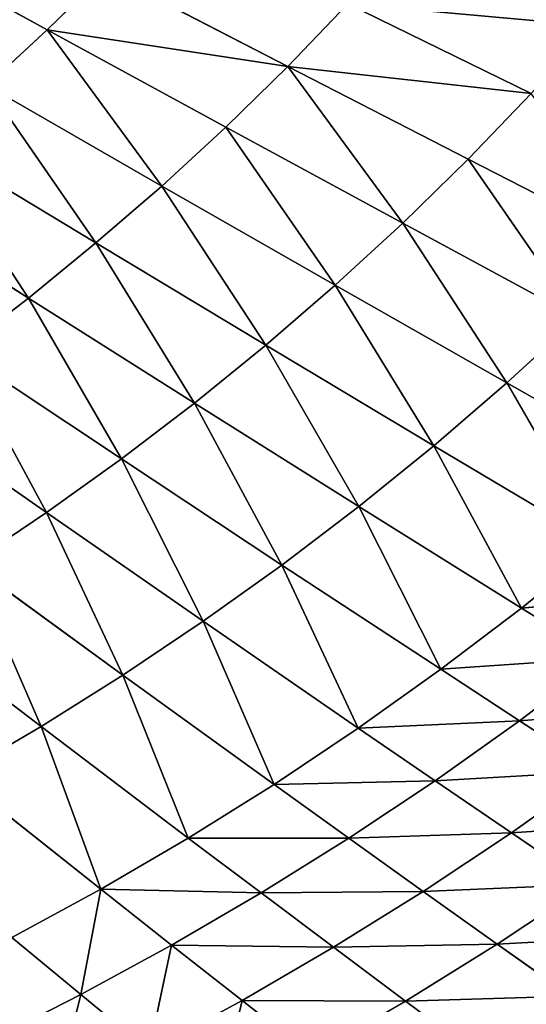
# Model space of a CAD drawing. Extents: x 0 to 605, y 0 to 400.
# Tile 804 of 1056: x 432 to 454, y 84 to 127. Entities that reach past the tile are written whole.
import ezdxf

# ---------------------------------------------------------------- set-up
doc = ezdxf.new("R2010")
doc.units = 0
doc.header["$LTSCALE"] = 25.4
doc.layers.get('0').update_dxf_attribs({"linetype": 'CONTINUOUS'})

# ---------------------------------------------------------------- blocks, each defined once
blk = doc.blocks.new('ATLANTA610_-_S_STL')
at = {"color": 0}
for p, q in [((452.527, 46.515, 317.994), (449.412, 44.995, 315.676)), ((452.527, 46.515, 317.994), (449.412, 44.995, 315.676)), ((456.617, 46.381, 315.461), (449.412, 44.995, 315.676)), ((456.617, 46.381, 315.461), (449.412, 44.995, 315.676)), ((456.617, 46.381, 315.461), (453.417, 44.869, 313.189)), ((456.617, 46.381, 315.461), (453.417, 44.869, 313.189)), ((460.626, 46.253, 312.806), (453.417, 44.869, 313.189)), ((460.626, 46.253, 312.806), (453.417, 44.869, 313.189)), ((442.281, 43.695, 315.652), (441.188, 45.264, 320.282)), ((442.281, 43.695, 315.652), (441.188, 45.264, 320.282)), ((445.334, 45.127, 318.041), (442.281, 43.695, 315.652)), ((445.334, 45.127, 318.041), (442.281, 43.695, 315.652)), ((445.334, 45.127, 318.041), (449.412, 44.995, 315.676)), ((445.334, 45.127, 318.041), (449.412, 44.995, 315.676)), ((449.412, 44.995, 315.676), (442.281, 43.695, 315.652)), ((449.412, 44.995, 315.676), (442.281, 43.695, 315.652)), ((449.412, 44.995, 315.676), (446.273, 43.571, 313.331)), ((449.412, 44.995, 315.676), (446.273, 43.571, 313.331)), ((453.417, 44.869, 313.189), (446.273, 43.571, 313.331)), ((453.417, 44.869, 313.189), (446.273, 43.571, 313.331)), ((449.412, 44.995, 315.676), (453.417, 44.869, 313.189)), ((449.412, 44.995, 315.676), (453.417, 44.869, 313.189)), ((453.417, 44.869, 313.189), (450.194, 43.451, 310.89)), ((453.417, 44.869, 313.189), (450.194, 43.451, 310.89)), ((457.345, 44.748, 310.582), (450.194, 43.451, 310.89)), ((457.345, 44.748, 310.582), (450.194, 43.451, 310.89)), ((453.417, 44.869, 313.189), (457.345, 44.748, 310.582)), ((453.417, 44.869, 313.189), (457.345, 44.748, 310.582)), ((457.345, 44.748, 310.582), (454.038, 43.337, 308.333)), ((457.345, 44.748, 310.582), (454.038, 43.337, 308.333)), ((461.189, 44.632, 307.859), (454.038, 43.337, 308.333)), ((461.189, 44.632, 307.859), (454.038, 43.337, 308.333)), ((435.239, 42.475, 315.394), (434.105, 43.959, 319.933)), ((435.239, 42.475, 315.394), (434.105, 43.959, 319.933)), ((438.224, 43.825, 317.852), (435.239, 42.475, 315.394)), ((438.224, 43.825, 317.852), (435.239, 42.475, 315.394)), ((438.224, 43.825, 317.852), (439.207, 42.353, 313.236)), ((442.281, 43.695, 315.652), (438.224, 43.825, 317.852)), ((442.281, 43.695, 315.652), (438.224, 43.825, 317.852)), ((438.224, 43.825, 317.852), (439.207, 42.353, 313.236)), ((442.281, 43.695, 315.652), (439.207, 42.353, 313.236)), ((442.281, 43.695, 315.652), (439.207, 42.353, 313.236)), ((446.273, 43.571, 313.331), (439.207, 42.353, 313.236)), ((446.273, 43.571, 313.331), (439.207, 42.353, 313.236)), ((446.273, 43.571, 313.331), (442.281, 43.695, 315.652)), ((446.273, 43.571, 313.331), (442.281, 43.695, 315.652)), ((446.273, 43.571, 313.331), (443.112, 42.236, 310.959)), ((446.273, 43.571, 313.331), (443.112, 42.236, 310.959)), ((450.194, 43.451, 310.89), (443.112, 42.236, 310.959)), ((450.194, 43.451, 310.89), (443.112, 42.236, 310.959)), ((450.194, 43.451, 310.89), (446.273, 43.571, 313.331)), ((450.194, 43.451, 310.89), (446.273, 43.571, 313.331)), ((450.194, 43.451, 310.89), (446.947, 42.124, 308.566)), ((450.194, 43.451, 310.89), (446.947, 42.124, 308.566)), ((454.038, 43.337, 308.333), (450.194, 43.451, 310.89)), ((454.038, 43.337, 308.333), (450.194, 43.451, 310.89)), ((454.038, 43.337, 308.333), (446.947, 42.124, 308.566)), ((454.038, 43.337, 308.333), (446.947, 42.124, 308.566)), ((454.038, 43.337, 308.333), (450.709, 42.016, 306.059)), ((454.038, 43.337, 308.333), (450.709, 42.016, 306.059)), ((457.802, 43.229, 305.662), (450.709, 42.016, 306.059)), ((457.802, 43.229, 305.662), (450.709, 42.016, 306.059)), ((457.802, 43.229, 305.662), (454.038, 43.337, 308.333)), ((457.802, 43.229, 305.662), (454.038, 43.337, 308.333)), ((457.802, 43.229, 305.662), (454.391, 41.914, 303.441)), ((457.802, 43.229, 305.662), (454.391, 41.914, 303.441)), ((461.479, 43.125, 302.88), (454.391, 41.914, 303.441)), ((461.479, 43.125, 302.88), (454.391, 41.914, 303.441)), ((431.21, 42.602, 317.436), (435.239, 42.475, 315.394)), ((431.21, 42.602, 317.436), (435.239, 42.475, 315.394)), ((432.234, 41.211, 312.909), (435.239, 42.475, 315.394)), ((432.234, 41.211, 312.909), (435.239, 42.475, 315.394)), ((439.207, 42.353, 313.236), (435.239, 42.475, 315.394)), ((439.207, 42.353, 313.236), (435.239, 42.475, 315.394)), ((436.113, 41.096, 310.793), (435.239, 42.475, 315.394)), ((436.113, 41.096, 310.793), (435.239, 42.475, 315.394)), ((439.207, 42.353, 313.236), (436.113, 41.096, 310.793)), ((439.207, 42.353, 313.236), (436.113, 41.096, 310.793)), ((443.112, 42.236, 310.959), (436.113, 41.096, 310.793)), ((443.112, 42.236, 310.959), (436.113, 41.096, 310.793)), ((439.207, 42.353, 313.236), (443.112, 42.236, 310.959)), ((439.207, 42.353, 313.236), (443.112, 42.236, 310.959)), ((443.112, 42.236, 310.959), (439.93, 40.986, 308.562)), ((443.112, 42.236, 310.959), (439.93, 40.986, 308.562)), ((446.947, 42.124, 308.566), (439.93, 40.986, 308.562)), ((446.947, 42.124, 308.566), (439.93, 40.986, 308.562)), ((443.112, 42.236, 310.959), (446.947, 42.124, 308.566)), ((443.112, 42.236, 310.959), (446.947, 42.124, 308.566)), ((446.947, 42.124, 308.566), (443.68, 40.881, 306.217)), ((446.947, 42.124, 308.566), (443.68, 40.881, 306.217)), ((446.947, 42.124, 308.566), (450.709, 42.016, 306.059)), ((446.947, 42.124, 308.566), (450.709, 42.016, 306.059)), ((450.709, 42.016, 306.059), (443.68, 40.881, 306.217)), ((450.709, 42.016, 306.059), (443.68, 40.881, 306.217)), ((450.709, 42.016, 306.059), (447.357, 40.78, 303.761)), ((450.709, 42.016, 306.059), (447.357, 40.78, 303.761)), ((454.391, 41.914, 303.441), (447.357, 40.78, 303.761)), ((454.391, 41.914, 303.441), (447.357, 40.78, 303.761)), ((450.709, 42.016, 306.059), (454.391, 41.914, 303.441)), ((450.709, 42.016, 306.059), (454.391, 41.914, 303.441)), ((454.391, 41.914, 303.441), (450.957, 40.684, 301.197)), ((454.391, 41.914, 303.441), (450.957, 40.684, 301.197)), ((457.989, 41.817, 300.715), (450.957, 40.684, 301.197)), ((457.989, 41.817, 300.715), (450.957, 40.684, 301.197)), ((454.391, 41.914, 303.441), (457.989, 41.817, 300.715)), ((454.391, 41.914, 303.441), (457.989, 41.817, 300.715)), ((457.989, 41.817, 300.715), (454.475, 40.593, 298.527)), ((457.989, 41.817, 300.715), (454.475, 40.593, 298.527)), ((461.497, 41.726, 297.883), (454.475, 40.593, 298.527)), ((461.497, 41.726, 297.883), (454.475, 40.593, 298.527)), ((429.867, 38.819, 305.833), (436.113, 41.096, 310.793)), ((429.867, 38.819, 305.833), (436.113, 41.096, 310.793)), ((436.113, 41.096, 310.793), (432.234, 41.211, 312.909)), ((436.113, 41.096, 310.793), (432.234, 41.211, 312.909)), ((433.507, 38.723, 303.695), (436.113, 41.096, 310.793)), ((433.507, 38.723, 303.695), (436.113, 41.096, 310.793)), ((433.507, 38.723, 303.695), (439.93, 40.986, 308.562)), ((433.507, 38.723, 303.695), (439.93, 40.986, 308.562)), ((439.93, 40.986, 308.562), (436.113, 41.096, 310.793)), ((439.93, 40.986, 308.562), (436.113, 41.096, 310.793)), ((437.083, 38.63, 301.449), (439.93, 40.986, 308.562)), ((437.083, 38.63, 301.449), (439.93, 40.986, 308.562)), ((437.083, 38.63, 301.449), (443.68, 40.881, 306.217)), ((437.083, 38.63, 301.449), (443.68, 40.881, 306.217)), ((443.68, 40.881, 306.217), (439.93, 40.986, 308.562)), ((443.68, 40.881, 306.217), (439.93, 40.986, 308.562)), ((440.59, 38.542, 299.098), (443.68, 40.881, 306.217)), ((440.59, 38.542, 299.098), (443.68, 40.881, 306.217)), ((447.357, 40.78, 303.761), (443.68, 40.881, 306.217)), ((447.357, 40.78, 303.761), (443.68, 40.881, 306.217)), ((440.59, 38.542, 299.098), (447.357, 40.78, 303.761)), ((440.59, 38.542, 299.098), (447.357, 40.78, 303.761)), ((444.024, 38.458, 296.644), (447.357, 40.78, 303.761)), ((444.024, 38.458, 296.644), (447.357, 40.78, 303.761)), ((444.024, 38.458, 296.644), (450.957, 40.684, 301.197)), ((444.024, 38.458, 296.644), (450.957, 40.684, 301.197)), ((450.957, 40.684, 301.197), (447.357, 40.78, 303.761)), ((450.957, 40.684, 301.197), (447.357, 40.78, 303.761)), ((447.38, 38.379, 294.09), (450.957, 40.684, 301.197)), ((447.38, 38.379, 294.09), (450.957, 40.684, 301.197)), ((447.38, 38.379, 294.09), (454.475, 40.593, 298.527)), ((447.38, 38.379, 294.09), (454.475, 40.593, 298.527)), ((450.654, 38.304, 291.439), (454.475, 40.593, 298.527)), ((450.654, 38.304, 291.439), (454.475, 40.593, 298.527)), ((450.654, 38.304, 291.439), (457.906, 40.508, 295.755)), ((450.654, 38.304, 291.439), (457.906, 40.508, 295.755)), ((454.475, 40.593, 298.527), (450.957, 40.684, 301.197)), ((454.475, 40.593, 298.527), (450.957, 40.684, 301.197)), ((453.841, 38.234, 288.692), (457.906, 40.508, 295.755)), ((453.841, 38.234, 288.692), (457.906, 40.508, 295.755)), ((453.841, 38.234, 288.692), (461.244, 40.427, 292.882)), ((453.841, 38.234, 288.692), (461.244, 40.427, 292.882)), ((457.906, 40.508, 295.755), (454.475, 40.593, 298.527)), ((457.906, 40.508, 295.755), (454.475, 40.593, 298.527)), ((427.011, 36.742, 298.74), (433.507, 38.723, 303.695)), ((427.011, 36.742, 298.74), (433.507, 38.723, 303.695)), ((429.867, 38.819, 305.833), (433.507, 38.723, 303.695)), ((429.867, 38.819, 305.833), (433.507, 38.723, 303.695)), ((430.411, 36.662, 296.596), (433.507, 38.723, 303.695)), ((430.411, 36.662, 296.596), (433.507, 38.723, 303.695)), ((433.507, 38.723, 303.695), (437.083, 38.63, 301.449)), ((433.507, 38.723, 303.695), (437.083, 38.63, 301.449)), ((430.411, 36.662, 296.596), (437.083, 38.63, 301.449)), ((430.411, 36.662, 296.596), (437.083, 38.63, 301.449)), ((433.746, 36.586, 294.352), (437.083, 38.63, 301.449)), ((433.746, 36.586, 294.352), (437.083, 38.63, 301.449)), ((433.746, 36.586, 294.352), (440.59, 38.542, 299.098)), ((433.746, 36.586, 294.352), (440.59, 38.542, 299.098)), ((437.012, 36.513, 292.011), (440.59, 38.542, 299.098)), ((437.012, 36.513, 292.011), (440.59, 38.542, 299.098)), ((437.012, 36.513, 292.011), (444.024, 38.458, 296.644)), ((437.012, 36.513, 292.011), (444.024, 38.458, 296.644)), ((437.083, 38.63, 301.449), (440.59, 38.542, 299.098)), ((437.083, 38.63, 301.449), (440.59, 38.542, 299.098)), ((440.204, 36.445, 289.576), (444.024, 38.458, 296.644)), ((440.204, 36.445, 289.576), (444.024, 38.458, 296.644)), ((440.204, 36.445, 289.576), (447.38, 38.379, 294.09)), ((440.204, 36.445, 289.576), (447.38, 38.379, 294.09)), ((440.59, 38.542, 299.098), (444.024, 38.458, 296.644)), ((440.59, 38.542, 299.098), (444.024, 38.458, 296.644)), ((443.318, 36.38, 287.048), (447.38, 38.379, 294.09)), ((443.318, 36.38, 287.048), (447.38, 38.379, 294.09)), ((443.318, 36.38, 287.048), (450.654, 38.304, 291.439)), ((443.318, 36.38, 287.048), (450.654, 38.304, 291.439)), ((444.024, 38.458, 296.644), (447.38, 38.379, 294.09)), ((444.024, 38.458, 296.644), (447.38, 38.379, 294.09)), ((446.35, 36.319, 284.429), (450.654, 38.304, 291.439)), ((446.35, 36.319, 284.429), (450.654, 38.304, 291.439)), ((447.38, 38.379, 294.09), (450.654, 38.304, 291.439)), ((447.38, 38.379, 294.09), (450.654, 38.304, 291.439)), ((450.654, 38.304, 291.439), (453.841, 38.234, 288.692)), ((450.654, 38.304, 291.439), (453.841, 38.234, 288.692)), ((446.35, 36.319, 284.429), (453.841, 38.234, 288.692)), ((446.35, 36.319, 284.429), (453.841, 38.234, 288.692)), ((449.294, 36.263, 281.723), (453.841, 38.234, 288.692)), ((449.294, 36.263, 281.723), (453.841, 38.234, 288.692)), ((449.294, 36.263, 281.723), (456.935, 38.169, 285.852)), ((449.294, 36.263, 281.723), (456.935, 38.169, 285.852)), ((452.147, 36.21, 278.932), (456.935, 38.169, 285.852)), ((452.147, 36.21, 278.932), (456.935, 38.169, 285.852)), ((452.147, 36.21, 278.932), (459.933, 38.108, 282.923)), ((452.147, 36.21, 278.932), (459.933, 38.108, 282.923)), ((453.841, 38.234, 288.692), (456.935, 38.169, 285.852)), ((453.841, 38.234, 288.692), (456.935, 38.169, 285.852)), ((426.833, 34.873, 289.531), (433.746, 36.586, 294.352)), ((426.833, 34.873, 289.531), (433.746, 36.586, 294.352)), ((429.928, 34.811, 287.306), (433.746, 36.586, 294.352)), ((429.928, 34.811, 287.306), (433.746, 36.586, 294.352)), ((430.411, 36.662, 296.596), (433.746, 36.586, 294.352)), ((430.411, 36.662, 296.596), (433.746, 36.586, 294.352)), ((433.746, 36.586, 294.352), (437.012, 36.513, 292.011)), ((433.746, 36.586, 294.352), (437.012, 36.513, 292.011)), ((437.012, 36.513, 292.011), (429.928, 34.811, 287.306)), ((437.012, 36.513, 292.011), (429.928, 34.811, 287.306)), ((437.012, 36.513, 292.011), (432.954, 34.752, 284.991)), ((437.012, 36.513, 292.011), (432.954, 34.752, 284.991)), ((440.204, 36.445, 289.576), (432.954, 34.752, 284.991)), ((440.204, 36.445, 289.576), (432.954, 34.752, 284.991)), ((440.204, 36.445, 289.576), (435.906, 34.696, 282.589)), ((440.204, 36.445, 289.576), (435.906, 34.696, 282.589)), ((443.318, 36.38, 287.048), (435.906, 34.696, 282.589)), ((443.318, 36.38, 287.048), (435.906, 34.696, 282.589)), ((437.012, 36.513, 292.011), (440.204, 36.445, 289.576)), ((437.012, 36.513, 292.011), (440.204, 36.445, 289.576)), ((443.318, 36.38, 287.048), (438.781, 34.644, 280.102)), ((443.318, 36.38, 287.048), (438.781, 34.644, 280.102)), ((446.35, 36.319, 284.429), (438.781, 34.644, 280.102)), ((446.35, 36.319, 284.429), (438.781, 34.644, 280.102)), ((440.204, 36.445, 289.576), (443.318, 36.38, 287.048)), ((440.204, 36.445, 289.576), (443.318, 36.38, 287.048)), ((446.35, 36.319, 284.429), (441.573, 34.595, 277.532)), ((446.35, 36.319, 284.429), (441.573, 34.595, 277.532)), ((449.294, 36.263, 281.723), (441.573, 34.595, 277.532)), ((449.294, 36.263, 281.723), (441.573, 34.595, 277.532)), ((443.318, 36.38, 287.048), (446.35, 36.319, 284.429)), ((443.318, 36.38, 287.048), (446.35, 36.319, 284.429)), ((444.279, 34.551, 274.882), (449.294, 36.263, 281.723)), ((444.279, 34.551, 274.882), (449.294, 36.263, 281.723)), ((452.147, 36.21, 278.932), (444.279, 34.551, 274.882)), ((452.147, 36.21, 278.932), (444.279, 34.551, 274.882)), ((446.35, 36.319, 284.429), (449.294, 36.263, 281.723)), ((446.35, 36.319, 284.429), (449.294, 36.263, 281.723)), ((454.904, 36.162, 276.059), (446.895, 34.509, 272.154)), ((454.904, 36.162, 276.059), (446.895, 34.509, 272.154)), ((449.294, 36.263, 281.723), (452.147, 36.21, 278.932)), ((449.294, 36.263, 281.723), (452.147, 36.21, 278.932)), ((452.147, 36.21, 278.932), (454.904, 36.162, 276.059)), ((452.147, 36.21, 278.932), (454.904, 36.162, 276.059)), ((429.928, 34.811, 287.306), (432.954, 34.752, 284.991)), ((429.928, 34.811, 287.306), (432.954, 34.752, 284.991)), ((432.954, 34.752, 284.991), (425.639, 33.265, 280.342)), ((432.954, 34.752, 284.991), (425.639, 33.265, 280.342)), ((432.954, 34.752, 284.991), (428.427, 33.218, 278.069)), ((432.954, 34.752, 284.991), (428.427, 33.218, 278.069)), ((435.906, 34.696, 282.589), (428.427, 33.218, 278.069)), ((435.906, 34.696, 282.589), (428.427, 33.218, 278.069)), ((435.906, 34.696, 282.589), (431.143, 33.174, 275.715)), ((435.906, 34.696, 282.589), (431.143, 33.174, 275.715)), ((438.781, 34.644, 280.102), (431.143, 33.174, 275.715)), ((438.781, 34.644, 280.102), (431.143, 33.174, 275.715)), ((432.954, 34.752, 284.991), (435.906, 34.696, 282.589)), ((432.954, 34.752, 284.991), (435.906, 34.696, 282.589)), ((438.781, 34.644, 280.102), (433.781, 33.132, 273.284)), ((438.781, 34.644, 280.102), (433.781, 33.132, 273.284)), ((441.573, 34.595, 277.532), (433.781, 33.132, 273.284)), ((441.573, 34.595, 277.532), (433.781, 33.132, 273.284)), ((435.906, 34.696, 282.589), (438.781, 34.644, 280.102)), ((435.906, 34.696, 282.589), (438.781, 34.644, 280.102)), ((444.279, 34.551, 274.882), (436.338, 33.094, 270.777)), ((444.279, 34.551, 274.882), (436.338, 33.094, 270.777)), ((438.781, 34.644, 280.102), (441.573, 34.595, 277.532)), ((438.781, 34.644, 280.102), (441.573, 34.595, 277.532)), ((444.279, 34.551, 274.882), (441.573, 34.595, 277.532)), ((444.279, 34.551, 274.882), (441.573, 34.595, 277.532)), ((446.895, 34.509, 272.154), (444.279, 34.551, 274.882)), ((446.895, 34.509, 272.154), (444.279, 34.551, 274.882)), ((433.781, 33.132, 273.284), (425.923, 31.85, 268.983)), ((433.781, 33.132, 273.284), (425.923, 31.85, 268.983)), ((431.143, 33.174, 275.715), (433.781, 33.132, 273.284)), ((431.143, 33.174, 275.715), (433.781, 33.132, 273.284)), ((436.338, 33.094, 270.777), (433.781, 33.132, 273.284)), ((436.338, 33.094, 270.777), (433.781, 33.132, 273.284))]:
    blk.add_line(p, q, dxfattribs=at)
mesh = blk.add_polyface(dxfattribs=at)
corners = [(452.527, 46.515, 317.994), (459.789, 47.993, 317.706), (456.617, 46.381, 315.461)]
mesh.append_faces([[corners[k] for k in face] for face in [(0, 1, 2)]], dxfattribs={"color": 0})
mesh = blk.add_polyface(dxfattribs=at)
corners = [(445.334, 45.127, 318.041), (452.527, 46.515, 317.994), (449.412, 44.995, 315.676)]
mesh.append_faces([[corners[k] for k in face] for face in [(0, 1, 2)]], dxfattribs={"color": 0})
mesh = blk.add_polyface(dxfattribs=at)
corners = [(452.527, 46.515, 317.994), (456.617, 46.381, 315.461), (449.412, 44.995, 315.676)]
mesh.append_faces([[corners[k] for k in face] for face in [(0, 1, 2)]], dxfattribs={"color": 0})
mesh = blk.add_polyface(dxfattribs=at)
corners = [(449.412, 44.995, 315.676), (456.617, 46.381, 315.461), (453.417, 44.869, 313.189)]
mesh.append_faces([[corners[k] for k in face] for face in [(0, 1, 2)]], dxfattribs={"color": 0})
mesh = blk.add_polyface(dxfattribs=at)
corners = [(456.617, 46.381, 315.461), (460.626, 46.253, 312.806), (453.417, 44.869, 313.189)]
mesh.append_faces([[corners[k] for k in face] for face in [(0, 1, 2)]], dxfattribs={"color": 0})
mesh = blk.add_polyface(dxfattribs=at)
corners = [(453.417, 44.869, 313.189), (460.626, 46.253, 312.806), (457.345, 44.748, 310.582)]
mesh.append_faces([[corners[k] for k in face] for face in [(0, 1, 2)]], dxfattribs={"color": 0})
mesh = blk.add_polyface(dxfattribs=at)
corners = [(441.188, 45.264, 320.282), (442.281, 43.695, 315.652), (438.224, 43.825, 317.852)]
mesh.append_faces([[corners[k] for k in face] for face in [(0, 1, 2)]], dxfattribs={"color": 0})
mesh = blk.add_polyface(dxfattribs=at)
corners = [(441.188, 45.264, 320.282), (445.334, 45.127, 318.041), (442.281, 43.695, 315.652)]
mesh.append_faces([[corners[k] for k in face] for face in [(0, 1, 2)]], dxfattribs={"color": 0})
mesh = blk.add_polyface(dxfattribs=at)
corners = [(445.334, 45.127, 318.041), (449.412, 44.995, 315.676), (442.281, 43.695, 315.652)]
mesh.append_faces([[corners[k] for k in face] for face in [(0, 1, 2)]], dxfattribs={"color": 0})
mesh = blk.add_polyface(dxfattribs=at)
corners = [(449.412, 44.995, 315.676), (446.273, 43.571, 313.331), (442.281, 43.695, 315.652)]
mesh.append_faces([[corners[k] for k in face] for face in [(0, 1, 2)]], dxfattribs={"color": 0})
mesh = blk.add_polyface(dxfattribs=at)
corners = [(449.412, 44.995, 315.676), (453.417, 44.869, 313.189), (446.273, 43.571, 313.331)]
mesh.append_faces([[corners[k] for k in face] for face in [(0, 1, 2)]], dxfattribs={"color": 0})
mesh = blk.add_polyface(dxfattribs=at)
corners = [(446.273, 43.571, 313.331), (453.417, 44.869, 313.189), (450.194, 43.451, 310.89)]
mesh.append_faces([[corners[k] for k in face] for face in [(0, 1, 2)]], dxfattribs={"color": 0})
mesh = blk.add_polyface(dxfattribs=at)
corners = [(453.417, 44.869, 313.189), (457.345, 44.748, 310.582), (450.194, 43.451, 310.89)]
mesh.append_faces([[corners[k] for k in face] for face in [(0, 1, 2)]], dxfattribs={"color": 0})
mesh = blk.add_polyface(dxfattribs=at)
corners = [(450.194, 43.451, 310.89), (457.345, 44.748, 310.582), (454.038, 43.337, 308.333)]
mesh.append_faces([[corners[k] for k in face] for face in [(0, 1, 2)]], dxfattribs={"color": 0})
mesh = blk.add_polyface(dxfattribs=at)
corners = [(457.345, 44.748, 310.582), (461.189, 44.632, 307.859), (454.038, 43.337, 308.333)]
mesh.append_faces([[corners[k] for k in face] for face in [(0, 1, 2)]], dxfattribs={"color": 0})
mesh = blk.add_polyface(dxfattribs=at)
corners = [(454.038, 43.337, 308.333), (461.189, 44.632, 307.859), (457.802, 43.229, 305.662)]
mesh.append_faces([[corners[k] for k in face] for face in [(0, 1, 2)]], dxfattribs={"color": 0})
mesh = blk.add_polyface(dxfattribs=at)
corners = [(434.105, 43.959, 319.933), (435.239, 42.475, 315.394), (431.21, 42.602, 317.436)]
mesh.append_faces([[corners[k] for k in face] for face in [(0, 1, 2)]], dxfattribs={"color": 0})
mesh = blk.add_polyface(dxfattribs=at)
corners = [(434.105, 43.959, 319.933), (438.224, 43.825, 317.852), (435.239, 42.475, 315.394)]
mesh.append_faces([[corners[k] for k in face] for face in [(0, 1, 2)]], dxfattribs={"color": 0})
mesh = blk.add_polyface(dxfattribs=at)
corners = [(438.224, 43.825, 317.852), (439.207, 42.353, 313.236), (435.239, 42.475, 315.394)]
mesh.append_faces([[corners[k] for k in face] for face in [(0, 1, 2)]], dxfattribs={"color": 0})
mesh = blk.add_polyface(dxfattribs=at)
corners = [(438.224, 43.825, 317.852), (442.281, 43.695, 315.652), (439.207, 42.353, 313.236)]
mesh.append_faces([[corners[k] for k in face] for face in [(0, 1, 2)]], dxfattribs={"color": 0})
mesh = blk.add_polyface(dxfattribs=at)
corners = [(442.281, 43.695, 315.652), (446.273, 43.571, 313.331), (439.207, 42.353, 313.236)]
mesh.append_faces([[corners[k] for k in face] for face in [(0, 1, 2)]], dxfattribs={"color": 0})
mesh = blk.add_polyface(dxfattribs=at)
corners = [(446.273, 43.571, 313.331), (443.112, 42.236, 310.959), (439.207, 42.353, 313.236)]
mesh.append_faces([[corners[k] for k in face] for face in [(0, 1, 2)]], dxfattribs={"color": 0})
mesh = blk.add_polyface(dxfattribs=at)
corners = [(446.273, 43.571, 313.331), (450.194, 43.451, 310.89), (443.112, 42.236, 310.959)]
mesh.append_faces([[corners[k] for k in face] for face in [(0, 1, 2)]], dxfattribs={"color": 0})
mesh = blk.add_polyface(dxfattribs=at)
corners = [(443.112, 42.236, 310.959), (450.194, 43.451, 310.89), (446.947, 42.124, 308.566)]
mesh.append_faces([[corners[k] for k in face] for face in [(0, 1, 2)]], dxfattribs={"color": 0})
mesh = blk.add_polyface(dxfattribs=at)
corners = [(450.194, 43.451, 310.89), (454.038, 43.337, 308.333), (446.947, 42.124, 308.566)]
mesh.append_faces([[corners[k] for k in face] for face in [(0, 1, 2)]], dxfattribs={"color": 0})
mesh = blk.add_polyface(dxfattribs=at)
corners = [(446.947, 42.124, 308.566), (454.038, 43.337, 308.333), (450.709, 42.016, 306.059)]
mesh.append_faces([[corners[k] for k in face] for face in [(0, 1, 2)]], dxfattribs={"color": 0})
mesh = blk.add_polyface(dxfattribs=at)
corners = [(454.038, 43.337, 308.333), (457.802, 43.229, 305.662), (450.709, 42.016, 306.059)]
mesh.append_faces([[corners[k] for k in face] for face in [(0, 1, 2)]], dxfattribs={"color": 0})
mesh = blk.add_polyface(dxfattribs=at)
corners = [(450.709, 42.016, 306.059), (457.802, 43.229, 305.662), (454.391, 41.914, 303.441)]
mesh.append_faces([[corners[k] for k in face] for face in [(0, 1, 2)]], dxfattribs={"color": 0})
mesh = blk.add_polyface(dxfattribs=at)
corners = [(457.802, 43.229, 305.662), (461.479, 43.125, 302.88), (454.391, 41.914, 303.441)]
mesh.append_faces([[corners[k] for k in face] for face in [(0, 1, 2)]], dxfattribs={"color": 0})
mesh = blk.add_polyface(dxfattribs=at)
corners = [(454.391, 41.914, 303.441), (461.479, 43.125, 302.88), (457.989, 41.817, 300.715)]
mesh.append_faces([[corners[k] for k in face] for face in [(0, 1, 2)]], dxfattribs={"color": 0})
mesh = blk.add_polyface(dxfattribs=at)
corners = [(431.21, 42.602, 317.436), (435.239, 42.475, 315.394), (432.234, 41.211, 312.909)]
mesh.append_faces([[corners[k] for k in face] for face in [(0, 1, 2)]], dxfattribs={"color": 0})
mesh = blk.add_polyface(dxfattribs=at)
corners = [(435.239, 42.475, 315.394), (436.113, 41.096, 310.793), (432.234, 41.211, 312.909)]
mesh.append_faces([[corners[k] for k in face] for face in [(0, 1, 2)]], dxfattribs={"color": 0})
mesh = blk.add_polyface(dxfattribs=at)
corners = [(435.239, 42.475, 315.394), (439.207, 42.353, 313.236), (436.113, 41.096, 310.793)]
mesh.append_faces([[corners[k] for k in face] for face in [(0, 1, 2)]], dxfattribs={"color": 0})
mesh = blk.add_polyface(dxfattribs=at)
corners = [(439.207, 42.353, 313.236), (443.112, 42.236, 310.959), (436.113, 41.096, 310.793)]
mesh.append_faces([[corners[k] for k in face] for face in [(0, 1, 2)]], dxfattribs={"color": 0})
mesh = blk.add_polyface(dxfattribs=at)
corners = [(443.112, 42.236, 310.959), (439.93, 40.986, 308.562), (436.113, 41.096, 310.793)]
mesh.append_faces([[corners[k] for k in face] for face in [(0, 1, 2)]], dxfattribs={"color": 0})
mesh = blk.add_polyface(dxfattribs=at)
corners = [(443.112, 42.236, 310.959), (446.947, 42.124, 308.566), (439.93, 40.986, 308.562)]
mesh.append_faces([[corners[k] for k in face] for face in [(0, 1, 2)]], dxfattribs={"color": 0})
mesh = blk.add_polyface(dxfattribs=at)
corners = [(446.947, 42.124, 308.566), (443.68, 40.881, 306.217), (439.93, 40.986, 308.562)]
mesh.append_faces([[corners[k] for k in face] for face in [(0, 1, 2)]], dxfattribs={"color": 0})
mesh = blk.add_polyface(dxfattribs=at)
corners = [(446.947, 42.124, 308.566), (450.709, 42.016, 306.059), (443.68, 40.881, 306.217)]
mesh.append_faces([[corners[k] for k in face] for face in [(0, 1, 2)]], dxfattribs={"color": 0})
mesh = blk.add_polyface(dxfattribs=at)
corners = [(443.68, 40.881, 306.217), (450.709, 42.016, 306.059), (447.357, 40.78, 303.761)]
mesh.append_faces([[corners[k] for k in face] for face in [(0, 1, 2)]], dxfattribs={"color": 0})
mesh = blk.add_polyface(dxfattribs=at)
corners = [(450.709, 42.016, 306.059), (454.391, 41.914, 303.441), (447.357, 40.78, 303.761)]
mesh.append_faces([[corners[k] for k in face] for face in [(0, 1, 2)]], dxfattribs={"color": 0})
mesh = blk.add_polyface(dxfattribs=at)
corners = [(447.357, 40.78, 303.761), (454.391, 41.914, 303.441), (450.957, 40.684, 301.197)]
mesh.append_faces([[corners[k] for k in face] for face in [(0, 1, 2)]], dxfattribs={"color": 0})
mesh = blk.add_polyface(dxfattribs=at)
corners = [(454.391, 41.914, 303.441), (457.989, 41.817, 300.715), (450.957, 40.684, 301.197)]
mesh.append_faces([[corners[k] for k in face] for face in [(0, 1, 2)]], dxfattribs={"color": 0})
mesh = blk.add_polyface(dxfattribs=at)
corners = [(450.957, 40.684, 301.197), (457.989, 41.817, 300.715), (454.475, 40.593, 298.527)]
mesh.append_faces([[corners[k] for k in face] for face in [(0, 1, 2)]], dxfattribs={"color": 0})
mesh = blk.add_polyface(dxfattribs=at)
corners = [(457.989, 41.817, 300.715), (461.497, 41.726, 297.883), (454.475, 40.593, 298.527)]
mesh.append_faces([[corners[k] for k in face] for face in [(0, 1, 2)]], dxfattribs={"color": 0})
mesh = blk.add_polyface(dxfattribs=at)
corners = [(454.475, 40.593, 298.527), (461.497, 41.726, 297.883), (457.906, 40.508, 295.755)]
mesh.append_faces([[corners[k] for k in face] for face in [(0, 1, 2)]], dxfattribs={"color": 0})
mesh = blk.add_polyface(dxfattribs=at)
corners = [(432.234, 41.211, 312.909), (436.113, 41.096, 310.793), (429.867, 38.819, 305.833)]
mesh.append_faces([[corners[k] for k in face] for face in [(0, 1, 2)]], dxfattribs={"color": 0})
mesh = blk.add_polyface(dxfattribs=at)
corners = [(436.113, 41.096, 310.793), (433.507, 38.723, 303.695), (429.867, 38.819, 305.833)]
mesh.append_faces([[corners[k] for k in face] for face in [(0, 1, 2)]], dxfattribs={"color": 0})
mesh = blk.add_polyface(dxfattribs=at)
corners = [(436.113, 41.096, 310.793), (439.93, 40.986, 308.562), (433.507, 38.723, 303.695)]
mesh.append_faces([[corners[k] for k in face] for face in [(0, 1, 2)]], dxfattribs={"color": 0})
mesh = blk.add_polyface(dxfattribs=at)
corners = [(439.93, 40.986, 308.562), (437.083, 38.63, 301.449), (433.507, 38.723, 303.695)]
mesh.append_faces([[corners[k] for k in face] for face in [(0, 1, 2)]], dxfattribs={"color": 0})
mesh = blk.add_polyface(dxfattribs=at)
corners = [(439.93, 40.986, 308.562), (443.68, 40.881, 306.217), (437.083, 38.63, 301.449)]
mesh.append_faces([[corners[k] for k in face] for face in [(0, 1, 2)]], dxfattribs={"color": 0})
mesh = blk.add_polyface(dxfattribs=at)
corners = [(443.68, 40.881, 306.217), (440.59, 38.542, 299.098), (437.083, 38.63, 301.449)]
mesh.append_faces([[corners[k] for k in face] for face in [(0, 1, 2)]], dxfattribs={"color": 0})
mesh = blk.add_polyface(dxfattribs=at)
corners = [(443.68, 40.881, 306.217), (447.357, 40.78, 303.761), (440.59, 38.542, 299.098)]
mesh.append_faces([[corners[k] for k in face] for face in [(0, 1, 2)]], dxfattribs={"color": 0})
mesh = blk.add_polyface(dxfattribs=at)
corners = [(447.357, 40.78, 303.761), (444.024, 38.458, 296.644), (440.59, 38.542, 299.098)]
mesh.append_faces([[corners[k] for k in face] for face in [(0, 1, 2)]], dxfattribs={"color": 0})
mesh = blk.add_polyface(dxfattribs=at)
corners = [(447.357, 40.78, 303.761), (450.957, 40.684, 301.197), (444.024, 38.458, 296.644)]
mesh.append_faces([[corners[k] for k in face] for face in [(0, 1, 2)]], dxfattribs={"color": 0})
mesh = blk.add_polyface(dxfattribs=at)
corners = [(450.957, 40.684, 301.197), (447.38, 38.379, 294.09), (444.024, 38.458, 296.644)]
mesh.append_faces([[corners[k] for k in face] for face in [(0, 1, 2)]], dxfattribs={"color": 0})
mesh = blk.add_polyface(dxfattribs=at)
corners = [(450.957, 40.684, 301.197), (454.475, 40.593, 298.527), (447.38, 38.379, 294.09)]
mesh.append_faces([[corners[k] for k in face] for face in [(0, 1, 2)]], dxfattribs={"color": 0})
mesh = blk.add_polyface(dxfattribs=at)
corners = [(454.475, 40.593, 298.527), (450.654, 38.304, 291.439), (447.38, 38.379, 294.09)]
mesh.append_faces([[corners[k] for k in face] for face in [(0, 1, 2)]], dxfattribs={"color": 0})
mesh = blk.add_polyface(dxfattribs=at)
corners = [(454.475, 40.593, 298.527), (457.906, 40.508, 295.755), (450.654, 38.304, 291.439)]
mesh.append_faces([[corners[k] for k in face] for face in [(0, 1, 2)]], dxfattribs={"color": 0})
mesh = blk.add_polyface(dxfattribs=at)
corners = [(457.906, 40.508, 295.755), (453.841, 38.234, 288.692), (450.654, 38.304, 291.439)]
mesh.append_faces([[corners[k] for k in face] for face in [(0, 1, 2)]], dxfattribs={"color": 0})
mesh = blk.add_polyface(dxfattribs=at)
corners = [(457.906, 40.508, 295.755), (461.244, 40.427, 292.882), (453.841, 38.234, 288.692)]
mesh.append_faces([[corners[k] for k in face] for face in [(0, 1, 2)]], dxfattribs={"color": 0})
mesh = blk.add_polyface(dxfattribs=at)
corners = [(461.244, 40.427, 292.882), (456.935, 38.169, 285.852), (453.841, 38.234, 288.692)]
mesh.append_faces([[corners[k] for k in face] for face in [(0, 1, 2)]], dxfattribs={"color": 0})
mesh = blk.add_polyface(dxfattribs=at)
corners = [(429.867, 38.819, 305.833), (433.507, 38.723, 303.695), (427.011, 36.742, 298.74)]
mesh.append_faces([[corners[k] for k in face] for face in [(0, 1, 2)]], dxfattribs={"color": 0})
mesh = blk.add_polyface(dxfattribs=at)
corners = [(433.507, 38.723, 303.695), (430.411, 36.662, 296.596), (427.011, 36.742, 298.74)]
mesh.append_faces([[corners[k] for k in face] for face in [(0, 1, 2)]], dxfattribs={"color": 0})
mesh = blk.add_polyface(dxfattribs=at)
corners = [(433.507, 38.723, 303.695), (437.083, 38.63, 301.449), (430.411, 36.662, 296.596)]
mesh.append_faces([[corners[k] for k in face] for face in [(0, 1, 2)]], dxfattribs={"color": 0})
mesh = blk.add_polyface(dxfattribs=at)
corners = [(437.083, 38.63, 301.449), (433.746, 36.586, 294.352), (430.411, 36.662, 296.596)]
mesh.append_faces([[corners[k] for k in face] for face in [(0, 1, 2)]], dxfattribs={"color": 0})
mesh = blk.add_polyface(dxfattribs=at)
corners = [(437.083, 38.63, 301.449), (440.59, 38.542, 299.098), (433.746, 36.586, 294.352)]
mesh.append_faces([[corners[k] for k in face] for face in [(0, 1, 2)]], dxfattribs={"color": 0})
mesh = blk.add_polyface(dxfattribs=at)
corners = [(440.59, 38.542, 299.098), (437.012, 36.513, 292.011), (433.746, 36.586, 294.352)]
mesh.append_faces([[corners[k] for k in face] for face in [(0, 1, 2)]], dxfattribs={"color": 0})
mesh = blk.add_polyface(dxfattribs=at)
corners = [(440.59, 38.542, 299.098), (444.024, 38.458, 296.644), (437.012, 36.513, 292.011)]
mesh.append_faces([[corners[k] for k in face] for face in [(0, 1, 2)]], dxfattribs={"color": 0})
mesh = blk.add_polyface(dxfattribs=at)
corners = [(444.024, 38.458, 296.644), (440.204, 36.445, 289.576), (437.012, 36.513, 292.011)]
mesh.append_faces([[corners[k] for k in face] for face in [(0, 1, 2)]], dxfattribs={"color": 0})
mesh = blk.add_polyface(dxfattribs=at)
corners = [(444.024, 38.458, 296.644), (447.38, 38.379, 294.09), (440.204, 36.445, 289.576)]
mesh.append_faces([[corners[k] for k in face] for face in [(0, 1, 2)]], dxfattribs={"color": 0})
mesh = blk.add_polyface(dxfattribs=at)
corners = [(447.38, 38.379, 294.09), (443.318, 36.38, 287.048), (440.204, 36.445, 289.576)]
mesh.append_faces([[corners[k] for k in face] for face in [(0, 1, 2)]], dxfattribs={"color": 0})
mesh = blk.add_polyface(dxfattribs=at)
corners = [(447.38, 38.379, 294.09), (450.654, 38.304, 291.439), (443.318, 36.38, 287.048)]
mesh.append_faces([[corners[k] for k in face] for face in [(0, 1, 2)]], dxfattribs={"color": 0})
mesh = blk.add_polyface(dxfattribs=at)
corners = [(450.654, 38.304, 291.439), (446.35, 36.319, 284.429), (443.318, 36.38, 287.048)]
mesh.append_faces([[corners[k] for k in face] for face in [(0, 1, 2)]], dxfattribs={"color": 0})
mesh = blk.add_polyface(dxfattribs=at)
corners = [(450.654, 38.304, 291.439), (453.841, 38.234, 288.692), (446.35, 36.319, 284.429)]
mesh.append_faces([[corners[k] for k in face] for face in [(0, 1, 2)]], dxfattribs={"color": 0})
mesh = blk.add_polyface(dxfattribs=at)
corners = [(453.841, 38.234, 288.692), (449.294, 36.263, 281.723), (446.35, 36.319, 284.429)]
mesh.append_faces([[corners[k] for k in face] for face in [(0, 1, 2)]], dxfattribs={"color": 0})
mesh = blk.add_polyface(dxfattribs=at)
corners = [(453.841, 38.234, 288.692), (456.935, 38.169, 285.852), (449.294, 36.263, 281.723)]
mesh.append_faces([[corners[k] for k in face] for face in [(0, 1, 2)]], dxfattribs={"color": 0})
mesh = blk.add_polyface(dxfattribs=at)
corners = [(456.935, 38.169, 285.852), (452.147, 36.21, 278.932), (449.294, 36.263, 281.723)]
mesh.append_faces([[corners[k] for k in face] for face in [(0, 1, 2)]], dxfattribs={"color": 0})
mesh = blk.add_polyface(dxfattribs=at)
corners = [(456.935, 38.169, 285.852), (459.933, 38.108, 282.923), (452.147, 36.21, 278.932)]
mesh.append_faces([[corners[k] for k in face] for face in [(0, 1, 2)]], dxfattribs={"color": 0})
mesh = blk.add_polyface(dxfattribs=at)
corners = [(459.933, 38.108, 282.923), (454.904, 36.162, 276.059), (452.147, 36.21, 278.932)]
mesh.append_faces([[corners[k] for k in face] for face in [(0, 1, 2)]], dxfattribs={"color": 0})
mesh = blk.add_polyface(dxfattribs=at)
corners = [(430.411, 36.662, 296.596), (433.746, 36.586, 294.352), (426.833, 34.873, 289.531)]
mesh.append_faces([[corners[k] for k in face] for face in [(0, 1, 2)]], dxfattribs={"color": 0})
mesh = blk.add_polyface(dxfattribs=at)
corners = [(433.746, 36.586, 294.352), (429.928, 34.811, 287.306), (426.833, 34.873, 289.531)]
mesh.append_faces([[corners[k] for k in face] for face in [(0, 1, 2)]], dxfattribs={"color": 0})
mesh = blk.add_polyface(dxfattribs=at)
corners = [(433.746, 36.586, 294.352), (437.012, 36.513, 292.011), (429.928, 34.811, 287.306)]
mesh.append_faces([[corners[k] for k in face] for face in [(0, 1, 2)]], dxfattribs={"color": 0})
mesh = blk.add_polyface(dxfattribs=at)
corners = [(437.012, 36.513, 292.011), (432.954, 34.752, 284.991), (429.928, 34.811, 287.306)]
mesh.append_faces([[corners[k] for k in face] for face in [(0, 1, 2)]], dxfattribs={"color": 0})
mesh = blk.add_polyface(dxfattribs=at)
corners = [(437.012, 36.513, 292.011), (440.204, 36.445, 289.576), (432.954, 34.752, 284.991)]
mesh.append_faces([[corners[k] for k in face] for face in [(0, 1, 2)]], dxfattribs={"color": 0})
mesh = blk.add_polyface(dxfattribs=at)
corners = [(440.204, 36.445, 289.576), (435.906, 34.696, 282.589), (432.954, 34.752, 284.991)]
mesh.append_faces([[corners[k] for k in face] for face in [(0, 1, 2)]], dxfattribs={"color": 0})
mesh = blk.add_polyface(dxfattribs=at)
corners = [(440.204, 36.445, 289.576), (443.318, 36.38, 287.048), (435.906, 34.696, 282.589)]
mesh.append_faces([[corners[k] for k in face] for face in [(0, 1, 2)]], dxfattribs={"color": 0})
mesh = blk.add_polyface(dxfattribs=at)
corners = [(443.318, 36.38, 287.048), (438.781, 34.644, 280.102), (435.906, 34.696, 282.589)]
mesh.append_faces([[corners[k] for k in face] for face in [(0, 1, 2)]], dxfattribs={"color": 0})
mesh = blk.add_polyface(dxfattribs=at)
corners = [(443.318, 36.38, 287.048), (446.35, 36.319, 284.429), (438.781, 34.644, 280.102)]
mesh.append_faces([[corners[k] for k in face] for face in [(0, 1, 2)]], dxfattribs={"color": 0})
mesh = blk.add_polyface(dxfattribs=at)
corners = [(446.35, 36.319, 284.429), (441.573, 34.595, 277.532), (438.781, 34.644, 280.102)]
mesh.append_faces([[corners[k] for k in face] for face in [(0, 1, 2)]], dxfattribs={"color": 0})
mesh = blk.add_polyface(dxfattribs=at)
corners = [(446.35, 36.319, 284.429), (449.294, 36.263, 281.723), (441.573, 34.595, 277.532)]
mesh.append_faces([[corners[k] for k in face] for face in [(0, 1, 2)]], dxfattribs={"color": 0})
mesh = blk.add_polyface(dxfattribs=at)
corners = [(449.294, 36.263, 281.723), (444.279, 34.551, 274.882), (441.573, 34.595, 277.532)]
mesh.append_faces([[corners[k] for k in face] for face in [(0, 1, 2)]], dxfattribs={"color": 0})
mesh = blk.add_polyface(dxfattribs=at)
corners = [(449.294, 36.263, 281.723), (452.147, 36.21, 278.932), (444.279, 34.551, 274.882)]
mesh.append_faces([[corners[k] for k in face] for face in [(0, 1, 2)]], dxfattribs={"color": 0})
mesh = blk.add_polyface(dxfattribs=at)
corners = [(444.279, 34.551, 274.882), (454.904, 36.162, 276.059), (446.895, 34.509, 272.154), (452.147, 36.21, 278.932)]
mesh.append_faces([[corners[k] for k in face] for face in [(0, 1, 2), (1, 0, 3)]], dxfattribs={"vtx0": -1, "color": 0})
mesh = blk.add_polyface(dxfattribs=at)
corners = [(446.895, 34.509, 272.154), (457.56, 36.119, 273.106), (449.415, 34.472, 269.351), (454.904, 36.162, 276.059)]
mesh.append_faces([[corners[k] for k in face] for face in [(0, 1, 2), (1, 0, 3)]], dxfattribs={"vtx0": -1, "color": 0})
mesh = blk.add_polyface(dxfattribs=at)
corners = [(449.415, 34.472, 269.351), (460.11, 36.08, 270.077), (451.835, 34.439, 266.475), (457.56, 36.119, 273.106)]
mesh.append_faces([[corners[k] for k in face] for face in [(0, 1, 2), (1, 0, 3)]], dxfattribs={"vtx0": -1, "color": 0})
mesh = blk.add_polyface(dxfattribs=at)
corners = [(429.928, 34.811, 287.306), (432.954, 34.752, 284.991), (425.639, 33.265, 280.342)]
mesh.append_faces([[corners[k] for k in face] for face in [(0, 1, 2)]], dxfattribs={"color": 0})
mesh = blk.add_polyface(dxfattribs=at)
corners = [(432.954, 34.752, 284.991), (428.427, 33.218, 278.069), (425.639, 33.265, 280.342)]
mesh.append_faces([[corners[k] for k in face] for face in [(0, 1, 2)]], dxfattribs={"color": 0})
mesh = blk.add_polyface(dxfattribs=at)
corners = [(432.954, 34.752, 284.991), (435.906, 34.696, 282.589), (428.427, 33.218, 278.069)]
mesh.append_faces([[corners[k] for k in face] for face in [(0, 1, 2)]], dxfattribs={"color": 0})
mesh = blk.add_polyface(dxfattribs=at)
corners = [(435.906, 34.696, 282.589), (431.143, 33.174, 275.715), (428.427, 33.218, 278.069)]
mesh.append_faces([[corners[k] for k in face] for face in [(0, 1, 2)]], dxfattribs={"color": 0})
mesh = blk.add_polyface(dxfattribs=at)
corners = [(435.906, 34.696, 282.589), (438.781, 34.644, 280.102), (431.143, 33.174, 275.715)]
mesh.append_faces([[corners[k] for k in face] for face in [(0, 1, 2)]], dxfattribs={"color": 0})
mesh = blk.add_polyface(dxfattribs=at)
corners = [(438.781, 34.644, 280.102), (433.781, 33.132, 273.284), (431.143, 33.174, 275.715)]
mesh.append_faces([[corners[k] for k in face] for face in [(0, 1, 2)]], dxfattribs={"color": 0})
mesh = blk.add_polyface(dxfattribs=at)
corners = [(438.781, 34.644, 280.102), (441.573, 34.595, 277.532), (433.781, 33.132, 273.284)]
mesh.append_faces([[corners[k] for k in face] for face in [(0, 1, 2)]], dxfattribs={"color": 0})
mesh = blk.add_polyface(dxfattribs=at)
corners = [(433.781, 33.132, 273.284), (444.279, 34.551, 274.882), (436.338, 33.094, 270.777), (441.573, 34.595, 277.532)]
mesh.append_faces([[corners[k] for k in face] for face in [(0, 1, 2), (1, 0, 3)]], dxfattribs={"vtx0": -1, "color": 0})
mesh = blk.add_polyface(dxfattribs=at)
corners = [(436.338, 33.094, 270.777), (446.895, 34.509, 272.154), (438.81, 33.059, 268.196), (444.279, 34.551, 274.882)]
mesh.append_faces([[corners[k] for k in face] for face in [(0, 1, 2), (1, 0, 3)]], dxfattribs={"vtx0": -1, "color": 0})
mesh = blk.add_polyface(dxfattribs=at)
corners = [(431.143, 33.174, 275.715), (433.781, 33.132, 273.284), (425.923, 31.85, 268.983)]
mesh.append_faces([[corners[k] for k in face] for face in [(0, 1, 2)]], dxfattribs={"color": 0})
mesh = blk.add_polyface(dxfattribs=at)
corners = [(425.923, 31.85, 268.983), (436.338, 33.094, 270.777), (428.329, 31.818, 266.621), (433.781, 33.132, 273.284)]
mesh.append_faces([[corners[k] for k in face] for face in [(0, 1, 2), (1, 0, 3)]], dxfattribs={"vtx0": -1, "color": 0})

msp = doc.modelspace()

# ---------------------------------------------------------------- block references
at = {"color": 254, "extrusion": (0, -1, 5.55112e-17)}
msp.add_blockref('ATLANTA610_-_S_STL', (-0.269, -0.066, -399.883), dxfattribs=at)

doc.saveas('drawing.dxf')
